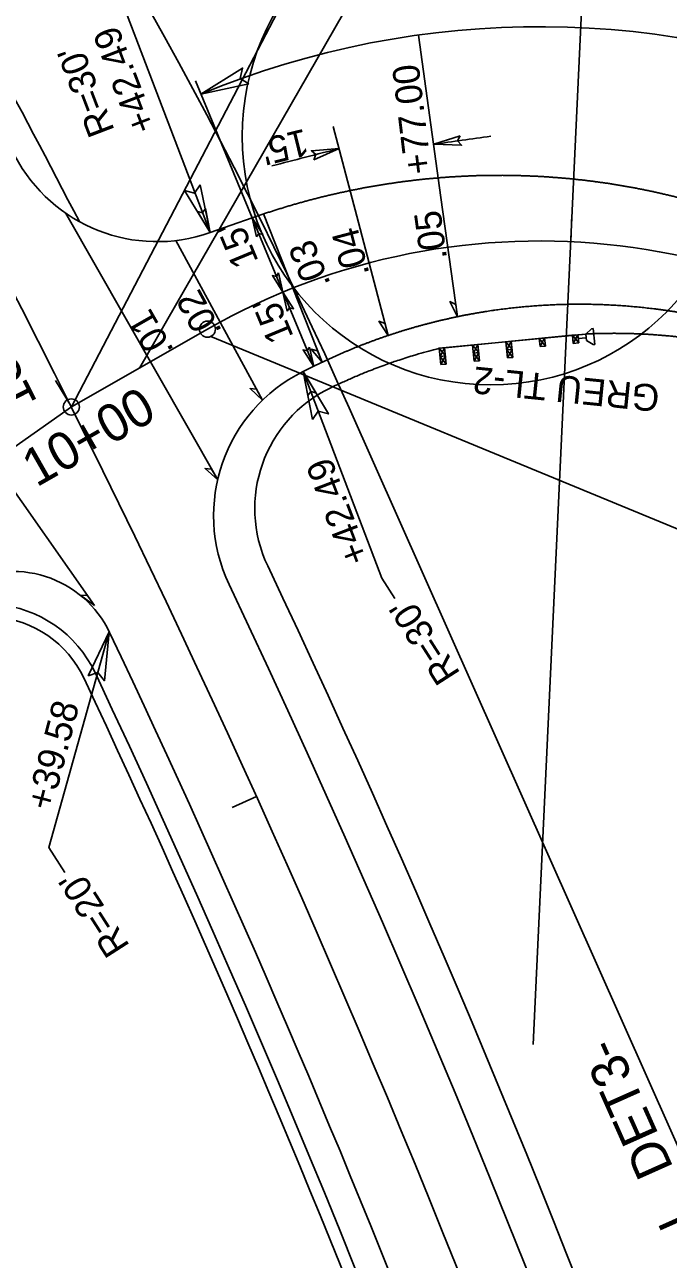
# Model space of a CAD drawing. Extents: x 472216 to 481979, y 489069 to 507339.
# Drawn here: x 477685.2 to 477805.4, y 499384.8 to 499615.3 of the extents above; entities that cross this region are included whole.
import ezdxf

# ---------------------------------------------------------------- set-up
doc = ezdxf.new("R2010")
doc.units = 0
for name, color, linetype in [('Old_Level_12', 7, 'Continuous'), ('Prop Drainage Structure Drop Inlet Grate 2 Narrow Slots and Sag Grates 840 24 CELL', 7, 'Continuous'), ('Prop Drainage Structure Drop Inlet Grate 2 Wide Slots and Sag Grates 840 22 Label', 7, 'Continuous'), ('Prop Drainage Structure Outlet Berm Ditch 850 10 CELL', 7, 'Continuous'), ('Prop Drainage Structure Pipe CSP 15in', 7, 'Continuous'), ('Prop Drainage Structure Pipe Plug CELL', 7, 'Continuous'), ('Prop Drainage Structure Pipe RCP 24in Class III Label', 7, 'Continuous'), ('Prop Drainage Structure Tops and Inverts LABEL', 7, 'Continuous'), ('Prop Earthen Structure False Sump CELL', 7, 'Continuous'), ('Prop Erosion Embankment Toe Protection CELL', 7, 'Continuous'), ('Prop NEU Channel Block Detail Label', 7, 'Continuous'), ('Sheet Block Revision CELL', 7, 'Continuous'), ('Sheet North Arrow Point CELL', 7, 'Continuous'), ('Sheet PE Seal Cell', 7, 'Continuous'), ('Sheet Plot Border Outside CELL', 7, 'Continuous'), ('Sheet Profile Grid Major CELL', 7, 'Continuous'), ('Sheet Profile Grid Minor CELL', 7, 'Continuous')]:
    doc.layers.add(name, color=color, linetype=linetype)

msp = doc.modelspace()

# ---------------------------------------------------------------- linework, layer by layer
at = {"layer": 'Old_Level_12'}
for p, q in [((477782.16, 499682.4), (477706.65, 499551.15)), ((477693.94, 499543.89), (477758.75, 499667.96)), ((477719.99, 499557.05), (477807.86, 499520.85))]:
    msp.add_line(p, q, dxfattribs=at)
for centre in [(477719.36, 499558.41), (477693.94, 499543.89), (477693.94, 499543.89)]:
    msp.add_circle(centre, 1.5, dxfattribs=at)
at = {"layer": 'Prop Drainage Structure Drop Inlet Grate 2 Narrow Slots and Sag Grates 840 24 CELL'}
for points in [[(477766.05, 499560.74), (477764.64, 499563.57), (477765.72, 499563.03)], [(477753.12, 499557.24), (477751.37, 499559.88), (477752.52, 499559.48)], [(477740.8, 499552.25), (477738.75, 499554.66), (477739.94, 499554.4)], [(477729.65, 499545.16), (477727.33, 499547.31), (477728.54, 499547.19)], [(477721.27, 499530.31), (477718.91, 499532.41), (477720.12, 499532.31)], [(477698.25, 499506.86), (477695.69, 499508.72), (477696.91, 499508.74)]]:
    msp.add_lwpolyline(points, close=True, dxfattribs=at)
at = {"layer": 'Prop Drainage Structure Drop Inlet Grate 2 Wide Slots and Sag Grates 840 22 Label'}
for p, q in [((477762.97, 499583.02), (477758.79, 499613.32)), ((477747.27, 499579.48), (477742.86, 499596.24)), ((477762.97, 499583.02), (477766.05, 499560.74)), ((477692.83, 499580.1), (477721.27, 499530.31)), ((477729.84, 499579.92), (477740.8, 499552.25)), ((477747.27, 499579.48), (477753.12, 499557.24)), ((477713.48, 499574.96), (477729.65, 499545.16)), ((477670.77, 499545.93), (477698.25, 499506.86))]:
    msp.add_line(p, q, dxfattribs=at)
for points in [[(477766.55, 499594.51), (477761.66, 499592.92), (477766.83, 499592.76), (477766.06, 499593.56)], [(477739.25, 499590.02), (477743.94, 499592.11), (477738.79, 499591.73), (477739.63, 499591.02)]]:
    msp.add_lwpolyline(points, close=True, dxfattribs=at)
for centre, start, end in [((477896.04, 498692.89), 97.8176, 98.49515), ((477964.26, 498709.18), 104.01073, 104.82665)]:
    msp.add_arc(centre, 910, start, end, dxfattribs=at)
at = {"layer": 'Prop Drainage Structure Outlet Berm Ditch 850 10 CELL'}
for points in [[(477727.06, 499604.21), (477718.13, 499602.28), (477725.93, 499607.15), (477725.46, 499605.23)], [(477718, 499585.38), (477719.85, 499576.43), (477715.05, 499584.27), (477716.96, 499583.78)], [(477718.97, 499580.91), (477719.85, 499576.43), (477717.49, 499580.38), (477718.45, 499580.12)], [(477728.52, 499575.63), (477727.72, 499579.19), (477729.69, 499576.09), (477728.93, 499576.27)], [(477732.66, 499568.9), (477733.46, 499565.33), (477731.49, 499568.43), (477732.25, 499568.25)], [(477734.27, 499561.77), (477733.46, 499565.33), (477735.44, 499562.23), (477734.67, 499562.41)], [(477738.41, 499555.04), (477739.21, 499551.47), (477737.23, 499554.57), (477738, 499554.39)], [(477738.11, 499546.02), (477737.23, 499550.5), (477739.59, 499546.56), (477738.64, 499546.81)], [(477738.99, 499541.54), (477737.23, 499550.5), (477741.95, 499542.61), (477740.04, 499543.12)], [(477697.1, 499493.68), (477701.02, 499501.92), (477700.12, 499492.78), (477698.89, 499494.32)]]:
    msp.add_lwpolyline(points, close=True, dxfattribs=at)
at = {"layer": 'Prop Drainage Structure Pipe Plug CELL'}
for p, q in [((477788.04, 499557.33), (477763.16, 499554.89)), ((477781.32, 499556.67), (477782.32, 499556.77)), ((477781.32, 499556.67), (477781.47, 499555.16)), ((477781.32, 499556.67), (477782.47, 499555.26)), ((477781.47, 499555.16), (477782.32, 499556.77)), ((477782.32, 499556.77), (477782.47, 499555.26)), ((477787.54, 499557.28), (477788.54, 499557.38)), ((477787.54, 499557.28), (477787.69, 499555.77)), ((477787.54, 499557.28), (477788.69, 499555.87)), ((477787.69, 499555.77), (477788.54, 499557.38)), ((477788.54, 499557.37), (477790, 499557.51)), ((477788.54, 499557.38), (477788.69, 499555.87)), ((477790.07, 499556.79), (477788.61, 499556.65)), ((477790, 499557.51), (477791.09, 499558.48)), ((477790.12, 499556.29), (477790, 499557.51)), ((477791.09, 499558.48), (477791.4, 499558.51)), ((477791.4, 499558.51), (477791.68, 499555.58)), ((477762.66, 499554.84), (477763.66, 499554.94)), ((477762.66, 499554.84), (477762.96, 499551.82)), ((477762.66, 499554.84), (477763.81, 499553.42)), ((477762.81, 499553.33), (477763.66, 499554.94)), ((477763.66, 499554.94), (477763.95, 499551.91)), ((477768.88, 499555.45), (477769.88, 499555.55)), ((477768.88, 499555.45), (477769.18, 499552.43)), ((477768.88, 499555.45), (477770.03, 499554.03)), ((477769.03, 499553.94), (477769.88, 499555.55)), ((477769.88, 499555.55), (477770.17, 499552.52)), ((477775.1, 499556.06), (477776.1, 499556.16)), ((477775.1, 499556.06), (477775.4, 499553.04)), ((477775.1, 499556.06), (477776.25, 499554.64)), ((477775.25, 499554.55), (477776.1, 499556.16)), ((477775.25, 499554.55), (477776.25, 499554.64)), ((477776.39, 499553.13), (477775.25, 499554.55)), ((477776.25, 499554.64), (477775.4, 499553.04)), ((477776.1, 499556.16), (477776.39, 499553.13)), ((477781.47, 499555.16), (477782.47, 499555.26)), ((477787.69, 499555.77), (477788.69, 499555.87)), ((477791.37, 499555.55), (477790.12, 499556.29)), ((477791.37, 499555.55), (477791.68, 499555.58)), ((477762.81, 499553.33), (477763.81, 499553.42)), ((477763.95, 499551.91), (477762.81, 499553.33)), ((477763.81, 499553.42), (477762.96, 499551.82)), ((477762.96, 499551.82), (477763.95, 499551.91)), ((477769.03, 499553.94), (477770.03, 499554.03)), ((477770.17, 499552.52), (477769.03, 499553.94)), ((477770.03, 499554.03), (477769.18, 499552.43)), ((477769.18, 499552.43), (477770.17, 499552.52)), ((477775.4, 499553.04), (477776.39, 499553.13))]:
    msp.add_line(p, q, dxfattribs=at)
at = {"layer": 'Prop Drainage Structure Pipe RCP 24in Class III Label'}
for p, q in [((477727.72, 499579.19), (477719.85, 499576.43)), ((477737.23, 499550.5), (477739.21, 499551.48))]:
    msp.add_line(p, q, dxfattribs=at)
for centre, radius, start, end in [((477709.93, 499604.75), 30, 207.7674, 289.311), ((477750.51, 499523.6), 30, 116.2783, 205.3684), ((477683.03, 499493.2), 20, 25.4079, 119.1278), ((475792.47, 498595.18), 2137, 10.52608, 25.36838), ((475792.47, 498595.18), 2113, 7.92268, 25.40794)]:
    msp.add_arc(centre, radius, start, end, dxfattribs=at)
for points in [[(477727.72, 499579.19), (477728.43, 499579.44), (477729.15, 499579.69), (477729.86, 499579.93), (477730.58, 499580.17), (477731.3, 499580.4), (477732.02, 499580.63), (477732.74, 499580.86), (477733.47, 499581.08), (477734.19, 499581.3), (477734.91, 499581.52), (477735.64, 499581.73), (477736.37, 499581.93), (477737.09, 499582.14), (477737.82, 499582.33), (477738.55, 499582.53), (477739.28, 499582.72), (477740.01, 499582.91), (477740.74, 499583.09), (477741.48, 499583.27), (477742.21, 499583.44), (477742.94, 499583.61), (477743.68, 499583.78), (477744.41, 499583.94), (477745.15, 499584.1), (477745.88, 499584.26), (477746.62, 499584.41), (477747.36, 499584.55), (477748.1, 499584.7), (477748.84, 499584.84), (477749.58, 499584.97), (477750.32, 499585.1), (477751.06, 499585.23), (477751.8, 499585.35), (477752.54, 499585.47), (477753.28, 499585.58), (477754.02, 499585.69), (477754.76, 499585.8), (477755.51, 499585.9), (477756.25, 499586), (477756.99, 499586.09), (477757.74, 499586.18), (477758.48, 499586.27), (477759.22, 499586.35), (477759.97, 499586.43), (477760.71, 499586.5), (477761.46, 499586.57), (477762.2, 499586.63), (477762.95, 499586.7), (477763.69, 499586.75), (477764.44, 499586.81), (477765.18, 499586.86), (477765.93, 499586.9), (477766.67, 499586.94), (477767.42, 499586.98), (477768.16, 499587.01), (477768.91, 499587.04), (477769.65, 499587.07), (477770.4, 499587.09), (477771.14, 499587.1), (477771.89, 499587.12), (477772.63, 499587.13), (477773.38, 499587.13), (477774.12, 499587.13), (477774.86, 499587.13), (477775.61, 499587.12), (477776.35, 499587.11), (477777.09, 499587.09), (477777.84, 499587.07), (477778.58, 499587.05), (477779.32, 499587.02), (477780.06, 499586.99), (477780.81, 499586.96), (477781.55, 499586.92), (477782.29, 499586.87)], [(477782.29, 499586.87), (477783.03, 499586.83), (477783.77, 499586.77), (477784.51, 499586.72), (477785.24, 499586.66), (477785.98, 499586.6), (477786.72, 499586.53), (477787.46, 499586.46), (477788.19, 499586.38), (477788.93, 499586.3), (477789.66, 499586.22), (477790.4, 499586.13), (477791.13, 499586.04), (477791.86, 499585.94), (477792.59, 499585.85), (477793.33, 499585.74), (477794.06, 499585.64), (477794.79, 499585.52), (477795.51, 499585.41), (477796.24, 499585.29), (477796.97, 499585.17), (477797.7, 499585.04), (477798.42, 499584.91), (477799.15, 499584.78), (477799.87, 499584.64), (477800.59, 499584.5), (477801.31, 499584.35), (477802.03, 499584.2), (477802.75, 499584.05), (477803.47, 499583.89), (477804.19, 499583.73), (477804.9, 499583.56), (477805.62, 499583.39), (477806.33, 499583.22), (477807.05, 499583.04), (477807.76, 499582.86), (477808.47, 499582.68), (477809.18, 499582.49), (477809.89, 499582.3), (477810.59, 499582.1), (477811.3, 499581.9), (477812, 499581.7), (477812.7, 499581.49), (477813.41, 499581.28), (477814.11, 499581.07), (477814.8, 499580.85), (477815.5, 499580.63), (477816.2, 499580.4), (477816.89, 499580.17), (477817.58, 499579.94), (477818.28, 499579.7), (477818.97, 499579.46), (477819.65, 499579.22), (477820.34, 499578.97), (477821.03, 499578.72), (477821.71, 499578.47), (477822.39, 499578.21), (477823.07, 499577.95), (477823.75, 499577.68), (477824.43, 499577.41), (477825.1, 499577.14), (477825.78, 499576.86), (477826.45, 499576.58), (477827.12, 499576.3), (477827.79, 499576.01), (477828.46, 499575.72), (477829.12, 499575.42), (477829.79, 499575.13), (477830.45, 499574.83), (477831.11, 499574.52), (477831.76, 499574.21), (477832.42, 499573.9), (477833.07, 499573.59), (477834.38, 499572.95)], [(477739.21, 499551.48), (477739.75, 499551.74), (477740.28, 499552), (477740.82, 499552.26), (477741.36, 499552.52), (477741.9, 499552.77), (477742.44, 499553.02), (477742.99, 499553.27), (477743.53, 499553.51), (477744.08, 499553.75), (477744.63, 499553.99), (477745.18, 499554.22), (477745.73, 499554.46), (477746.28, 499554.69), (477746.84, 499554.91), (477747.39, 499555.14), (477747.95, 499555.36), (477748.51, 499555.58), (477749.07, 499555.79), (477749.63, 499556), (477750.19, 499556.21), (477750.76, 499556.42), (477751.32, 499556.62), (477751.89, 499556.82), (477752.46, 499557.02), (477753.03, 499557.21), (477753.6, 499557.4), (477754.17, 499557.59), (477754.74, 499557.77), (477755.31, 499557.96), (477755.89, 499558.14), (477756.47, 499558.31), (477757.04, 499558.48), (477757.62, 499558.65), (477758.2, 499558.82), (477758.78, 499558.98), (477759.37, 499559.14), (477759.95, 499559.3), (477760.53, 499559.45), (477761.12, 499559.6), (477761.7, 499559.75), (477762.29, 499559.9), (477762.88, 499560.04), (477763.47, 499560.18), (477764.06, 499560.31), (477764.65, 499560.44), (477765.24, 499560.57), (477765.84, 499560.7), (477766.43, 499560.82), (477767.02, 499560.94), (477767.62, 499561.06), (477768.22, 499561.17), (477768.81, 499561.28), (477769.41, 499561.39), (477770.01, 499561.49), (477770.61, 499561.59), (477771.21, 499561.69), (477771.81, 499561.78), (477772.41, 499561.87), (477773.02, 499561.96), (477773.62, 499562.04), (477774.22, 499562.12), (477774.83, 499562.2), (477775.43, 499562.27), (477776.04, 499562.34), (477776.64, 499562.41), (477777.25, 499562.48), (477777.86, 499562.54), (477778.47, 499562.6), (477779.08, 499562.65), (477779.68, 499562.7), (477780.29, 499562.75), (477780.9, 499562.79), (477781.51, 499562.84), (477782.13, 499562.87)], [(477782.13, 499562.87), (477782.74, 499562.91), (477783.35, 499562.94), (477783.96, 499562.97), (477784.57, 499562.99), (477785.19, 499563.01), (477785.8, 499563.03), (477786.41, 499563.05), (477787.03, 499563.06), (477787.64, 499563.07), (477788.25, 499563.07), (477788.87, 499563.07), (477789.48, 499563.07), (477790.1, 499563.07), (477790.71, 499563.06), (477791.33, 499563.05), (477791.94, 499563.03), (477792.56, 499563.01), (477793.17, 499562.99), (477793.79, 499562.97), (477794.41, 499562.94), (477795.02, 499562.91), (477795.64, 499562.87), (477796.25, 499562.83), (477796.87, 499562.79), (477797.49, 499562.74), (477798.1, 499562.7), (477798.72, 499562.64), (477799.33, 499562.59), (477799.95, 499562.53), (477800.56, 499562.47), (477801.18, 499562.4), (477801.79, 499562.33), (477802.41, 499562.26), (477803.02, 499562.19), (477803.64, 499562.11), (477804.25, 499562.02), (477804.87, 499561.94), (477805.48, 499561.85), (477806.09, 499561.76), (477806.71, 499561.66), (477807.32, 499561.56), (477807.93, 499561.46), (477808.55, 499561.35), (477809.16, 499561.24), (477809.77, 499561.13), (477810.38, 499561.02), (477810.99, 499560.9), (477811.6, 499560.77), (477812.21, 499560.65), (477812.82, 499560.52), (477813.43, 499560.39), (477814.04, 499560.25), (477814.65, 499560.11), (477815.25, 499559.97), (477815.86, 499559.82), (477816.47, 499559.67), (477817.07, 499559.52), (477817.68, 499559.36), (477818.28, 499559.2), (477818.89, 499559.04), (477819.49, 499558.88), (477820.09, 499558.71), (477820.69, 499558.53), (477821.29, 499558.36), (477821.89, 499558.18), (477822.49, 499557.99), (477823.09, 499557.81), (477823.69, 499557.62), (477824.28, 499557.43), (477824.88, 499557.23), (477825.48, 499557.03), (477826.07, 499556.83), (477827.26, 499556.41)]]:
    msp.add_spline(points, degree=3, dxfattribs=at)
at = {"layer": 'Prop Drainage Structure Tops and Inverts LABEL'}
for centre, radius, start, end in [((477753.2, 499524.93), 25, 115.8558, 205.3696), ((475792.47, 498595.18), 2145, 13.97102, 25.36961), ((477678.17, 499484.77), 20, 25.2559, 145.5873), ((475792.47, 498595.18), 2105, 7.92268, 25.25594)]:
    msp.add_arc(centre, radius, start, end, dxfattribs=at)
msp.add_open_spline([(477742.3, 499547.42), (477742.31, 499547.43), (477742.32, 499547.43), (477742.36, 499547.45), (477742.38, 499547.46), (477742.42, 499547.48), (477742.44, 499547.49), (477742.45, 499547.5), (477742.46, 499547.5), (477742.46, 499547.5), (477742.46, 499547.5), (477742.47, 499547.51), (477742.53, 499547.54), (477742.99, 499547.76), (477743.44, 499547.97), (477744.65, 499548.53), (477745.46, 499548.9), (477747.9, 499549.96), (477749.55, 499550.63), (477752.88, 499551.88), (477754.56, 499552.47), (477757.94, 499553.55), (477759.65, 499554.05), (477761.8, 499554.62), (477762.23, 499554.73), (477762.66, 499554.84)], degree=3, dxfattribs=at)
at = {"layer": 'Prop Earthen Structure False Sump CELL'}
for centre, radius, start, end in [((477678.17, 499484.77), 22.33, 25.2559, 145.743), ((475792.47, 498595.18), 2107.33, 12.07695, 25.25594)]:
    msp.add_arc(centre, radius, start, end, dxfattribs=at)
at = {"layer": 'Prop Erosion Embankment Toe Protection CELL'}
msp.add_line((477790, 499557.51), (477762.66, 499554.84), dxfattribs=at)
for centre, radius, start, end in [((475792.47, 498595.18), 2142, 27.32635, 31.27221), ((477753.2, 499524.93), 25, 115.856, 205.3696), ((475792.47, 498595.18), 2145, 13.97102, 25.36961), ((477678.17, 499484.77), 20, 25.2559, 145.5873), ((475792.47, 498595.18), 2105, 7.92268, 25.25594)]:
    msp.add_arc(centre, radius, start, end, dxfattribs=at)
msp.add_spline([(477789.99, 499557.51), (477790.75, 499557.54), (477791.51, 499557.57), (477792.26, 499557.59), (477793.02, 499557.61), (477793.78, 499557.63), (477794.54, 499557.63), (477795.3, 499557.64), (477796.06, 499557.63), (477796.82, 499557.62), (477797.58, 499557.61), (477798.34, 499557.59), (477799.11, 499557.57), (477799.87, 499557.54), (477800.64, 499557.5), (477801.4, 499557.46), (477802.17, 499557.42), (477802.93, 499557.36), (477803.7, 499557.31), (477804.46, 499557.24), (477805.23, 499557.18), (477806, 499557.1), (477806.76, 499557.02), (477807.53, 499556.94), (477808.3, 499556.85), (477809.07, 499556.75), (477809.83, 499556.65), (477810.6, 499556.55), (477811.37, 499556.43), (477812.13, 499556.32), (477812.9, 499556.19), (477813.67, 499556.06), (477814.44, 499555.93), (477815.2, 499555.79), (477815.97, 499555.65), (477816.73, 499555.5), (477817.5, 499555.34), (477818.27, 499555.18), (477819.03, 499555.01), (477819.79, 499554.84), (477820.56, 499554.66), (477821.32, 499554.47), (477822.08, 499554.28), (477822.85, 499554.09), (477823.61, 499553.89), (477824.37, 499553.68), (477825.13, 499553.47), (477825.89, 499553.25), (477826.64, 499553.03), (477827.4, 499552.8), (477828.16, 499552.57), (477828.91, 499552.33), (477829.67, 499552.08), (477830.42, 499551.83), (477831.17, 499551.58), (477831.92, 499551.32), (477832.67, 499551.05), (477833.42, 499550.78), (477834.17, 499550.5), (477834.92, 499550.21), (477835.66, 499549.92), (477836.41, 499549.63), (477837.15, 499549.33), (477837.89, 499549.02), (477838.63, 499548.71), (477839.36, 499548.39), (477840.1, 499548.07), (477840.84, 499547.74), (477841.57, 499547.41), (477842.3, 499547.07), (477843.03, 499546.73), (477843.76, 499546.38), (477844.48, 499546.02), (477850.25, 499543.21)], degree=3, dxfattribs=at)
msp.add_open_spline([(477742.3, 499547.42), (477742.31, 499547.43), (477742.32, 499547.43), (477742.36, 499547.45), (477742.38, 499547.46), (477742.42, 499547.48), (477742.44, 499547.49), (477742.45, 499547.5), (477742.46, 499547.5), (477742.46, 499547.5), (477742.46, 499547.5), (477742.47, 499547.51), (477742.53, 499547.54), (477742.99, 499547.76), (477743.44, 499547.97), (477744.65, 499548.53), (477745.46, 499548.9), (477747.9, 499549.96), (477749.55, 499550.63), (477752.88, 499551.88), (477754.56, 499552.47), (477757.94, 499553.55), (477759.65, 499554.05), (477761.8, 499554.62), (477762.23, 499554.73), (477762.66, 499554.84)], degree=3, dxfattribs=at)
at = {"layer": 'Prop NEU Channel Block Detail Label'}
msp.add_line((477794.21, 499724.58), (477780.2, 499424.9), dxfattribs=at)
at = {"layer": 'Sheet Block Revision CELL'}
for p, q in [((477719.85, 499576.43), (477702.28, 499622.53)), ((477717.1, 499604.76), (477727.72, 499579.19)), ((477727.72, 499579.19), (477739.21, 499551.48)), ((477751.94, 499511.93), (477737.23, 499550.5)), ((477754.36, 499508.15), (477751.94, 499511.93))]:
    msp.add_line(p, q, dxfattribs=at)
msp.add_lwpolyline([(477701.02, 499501.92), (477689.72, 499461.69), (477692.73, 499456.98)], dxfattribs=at)
msp.add_arc((477781.37, 499449.88), 165, 66.697, 112.5336, dxfattribs=at)
at = {"layer": 'Sheet North Arrow Point CELL'}
for p, q in [((477693.94, 499543.89), (477719.36, 499558.41)), ((477693.94, 499543.89), (477719.36, 499558.41)), ((477541.11, 499436.39), (477693.94, 499543.89)), ((477541.11, 499436.39), (477693.94, 499543.89)), ((477861.5, 499283.92), (477745.82, 499543.71))]:
    msp.add_line(p, q, dxfattribs=at)
for centre, radius, start, end in [((476923.64, 499177.62), 900, 24.00169, 46.49452), ((475792.47, 498595.18), 2125, 7.92268, 31.27221), ((477781.37, 499449.88), 125, 46.4149, 119.7387), ((477781.37, 499449.88), 125, 46.4149, 119.7387)]:
    msp.add_arc(centre, radius, start, end, dxfattribs=at)
at = {"layer": 'Sheet PE Seal Cell'}
for p, q in [((477787.2, 499574.74), (477787.44, 499579.73)), ((477728.52, 499471.17), (477723.96, 499469.1))]:
    msp.add_line(p, q, dxfattribs=at)
at = {"layer": 'Sheet Plot Border Outside CELL'}
msp.add_circle((477772.26, 499594.43), 46.41, dxfattribs=at)
at = {"layer": 'Sheet Profile Grid Minor CELL'}
msp.add_line((477693.94, 499543.89), (477690.97, 499548.82), dxfattribs=at)

# ---------------------------------------------------------------- texts
at = {"layer": 'Prop Drainage Structure Drop Inlet Grate 2 Narrow Slots and Sag Grates 840 24 CELL'}
for s, rotation, p in [('.05', 97.8721, (477764.12, 499571.63)), ('.04', 104.7476, (477749.65, 499568.76)), ('.03', 111.6231, (477742.42, 499566.87)), ('.02', 118.4986, (477722.17, 499558.05)), ('.01', 119.7449, (477713.2, 499554.46))]:
    msp.add_text(s, height=5, rotation=rotation, dxfattribs=at).set_placement(p)
at = {"layer": 'Prop Drainage Structure Drop Inlet Grate 2 Wide Slots and Sag Grates 840 22 Label'}
for s, rotation, p in [('+77.00', 96.8609, (477761.25, 499587.61)), ("15'", 193.8385, (477737.49, 499595.87))]:
    msp.add_text(s, height=5, rotation=rotation, dxfattribs=at).set_placement(p)
at = {"layer": 'Prop Drainage Structure Pipe CSP 15in'}
for s, rotation, p in [('+42.49', 110.8741, (477709.88, 499596.11)), ("R=30'", 110.8741, (477702.07, 499595.5)), ("15'", 112.5336, (477728.96, 499571.11)), ("15'", 112.5336, (477735.51, 499557.04)), ('+42.49', 110.8741, (477749.68, 499515.55)), ("R=30'", 122.6818, (477766.7, 499494.14)), ('+39.58', 75.3755, (477690.26, 499468.31)), ("R=20'", 122.6818, (477704.96, 499443.28))]:
    msp.add_text(s, height=5, rotation=rotation, dxfattribs=at).set_placement(p)
at = {"layer": 'Prop Drainage Structure Pipe Plug CELL'}
msp.add_text('GREU TL-2', height=5, rotation=174.1968, dxfattribs=at).set_placement((477803.99, 499547.92))
at = {"layer": 'Sheet Profile Grid Major CELL'}
for s, rotation, p in [('130+00', 117.0413, (477687.69, 499544.79)), ('10+00', 29.7387, (477687.42, 499528.82)), ('-L_DET3-', 114.0017, (477811.96, 499389.49))]:
    msp.add_text(s, height=7, rotation=rotation, dxfattribs=at).set_placement(p)

doc.saveas('drawing.dxf')
